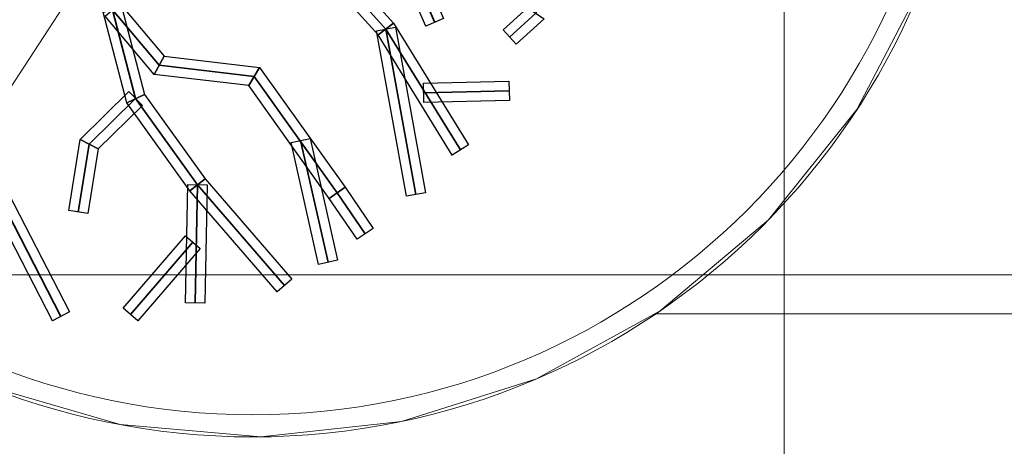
# Model space of a CAD drawing. Header units: millimetres. Extents: x -526411 to -400573, y 47353 to 130199.
# Tile 516 of 543: x -442190 to -435519, y 70075 to 72965. Entities that reach past the tile are written whole.
import ezdxf

# ---------------------------------------------------------------- set-up
doc = ezdxf.new("R2010")
doc.units = ezdxf.units.MM
for name, color, linetype, lineweight in [('01_ALGEMEEN', 7, 'Continuous', 18), ('18_BESTAANDE_CONSTRUCTIE', 7, 'Continuous', 18), ('HATCH_REACTORS', 7, 'Continuous', 18), ('m-pg-03_AI_dwg', 8, 'Continuous', 18)]:
    doc.layers.add(name, color=color, linetype=linetype, lineweight=lineweight)

# ---------------------------------------------------------------- blocks, each defined once
blk = doc.blocks.new('m-pg-03_AI_dwg_block 2326-641294-3e Verdieping - Percelen telling LI')
at = {"layer": '01_ALGEMEEN', "color": 53, "lineweight": 35, "flags": 128}
blk.add_lwpolyline([(1082.28, -503.57), (1082.57, -508.99), (1080.59, -521.94), (1072.86, -528.32), (1060.87, -539.94), (1050.94, -556.78), (1048.01, -567.27), (1049.13, -581.17), (1049.23, -595.24), (1051.59, -574.65), (1052.72, -562.89), (1058.69, -551.14), (1067.66, -541.51), (1076.51, -533.05), (1080.65, -528.98), (1081.37, -533.79), (1084.39, -542.21), (1088.57, -550.01), (1092.67, -560.45)], dxfattribs=at)
blk = doc.blocks.new('m-pg-03_AI_dwg_block 2387-641355-3e Verdieping - Percelen telling LI')
at = {"layer": '01_ALGEMEEN', "color": 253, "lineweight": 25, "flags": 128}
blk.add_lwpolyline([(1224.42, -563.15), (1215.82, -570.95), (1211.86, -566.58), (1219.27, -559.86)], close=True, dxfattribs=at)
at = {"layer": '01_ALGEMEEN', "color": 133, "flags": 128}
blk.add_lwpolyline([(1224.42, -563.15), (1215.82, -570.95), (1211.86, -566.58), (1219.27, -559.86)], close=True, dxfattribs=at)
blk = doc.blocks.new('m-pg-03_AI_dwg_block 2388-641356-3e Verdieping - Percelen telling LI')
at = {"layer": '01_ALGEMEEN', "color": 53, "lineweight": 35, "flags": 128}
blk.add_lwpolyline([(1226.02, -517.26), (1229.64, -536.51), (1221.84, -561.5), (1213.84, -568.77)], dxfattribs=at)
blk = doc.blocks.new('m-pg-03_AI_dwg_block 2460-641428-3e Verdieping - Percelen telling LI')
at = {"layer": '01_ALGEMEEN', "color": 253, "lineweight": 25, "flags": 128}
blk.add_lwpolyline([(1059.21, -613.18), (1079.6, -652.62), (1074.36, -655.33), (1053.82, -615.59)], close=True, dxfattribs=at)
at = {"layer": '01_ALGEMEEN', "color": 133, "flags": 128}
blk.add_lwpolyline([(1059.21, -613.18), (1079.6, -652.62), (1074.36, -655.33), (1053.82, -615.59)], close=True, dxfattribs=at)
blk = doc.blocks.new('m-pg-03_AI_dwg_block 2461-641429-3e Verdieping - Percelen telling LI')
at = {"layer": '01_ALGEMEEN', "color": 53, "lineweight": 35, "flags": 128}
blk.add_lwpolyline([(1049.23, -595.24), (1056.52, -614.38), (1076.98, -653.97)], dxfattribs=at)
blk = doc.blocks.new('m-pg-03_AI_dwg_block 2486-641454-3e Verdieping - Percelen telling LI')
at = {"layer": '01_ALGEMEEN', "color": 253, "lineweight": 25, "flags": 128}
blk.add_lwpolyline([(1095.52, -559.7), (1102.45, -586.24), (1097.02, -588.79), (1089.82, -561.19)], close=True, dxfattribs=at)
at = {"layer": '01_ALGEMEEN', "color": 133, "flags": 128}
blk.add_lwpolyline([(1095.52, -559.7), (1102.45, -586.24), (1097.02, -588.79), (1089.82, -561.19)], close=True, dxfattribs=at)
blk = doc.blocks.new('m-pg-03_AI_dwg_block 2487-641455-3e Verdieping - Percelen telling LI')
at = {"layer": '01_ALGEMEEN', "color": 253, "lineweight": 25, "flags": 128}
blk.add_lwpolyline([(1102.45, -586.24), (1120.97, -611.98), (1116.33, -615.63), (1097.02, -588.79)], close=True, dxfattribs=at)
at = {"layer": '01_ALGEMEEN', "color": 133, "flags": 128}
blk.add_lwpolyline([(1102.45, -586.24), (1120.97, -611.98), (1116.33, -615.63), (1097.02, -588.79)], close=True, dxfattribs=at)
blk = doc.blocks.new('m-pg-03_AI_dwg_block 2488-641456-3e Verdieping - Percelen telling LI')
at = {"layer": '01_ALGEMEEN', "color": 253, "lineweight": 25, "flags": 128}
blk.add_lwpolyline([(1120.97, -611.98), (1147.4, -642.65), (1142.94, -646.5), (1116.33, -615.63)], close=True, dxfattribs=at)
at = {"layer": '01_ALGEMEEN', "color": 133, "flags": 128}
blk.add_lwpolyline([(1120.97, -611.98), (1147.4, -642.65), (1142.94, -646.5), (1116.33, -615.63)], close=True, dxfattribs=at)
blk = doc.blocks.new('m-pg-03_AI_dwg_block 2489-641457-3e Verdieping - Percelen telling LI')
at = {"layer": '01_ALGEMEEN', "color": 53, "lineweight": 35, "flags": 128}
blk.add_lwpolyline([(1092.67, -560.45), (1099.74, -587.51), (1118.65, -613.81), (1145.17, -644.58)], dxfattribs=at)
blk = doc.blocks.new('m-pg-03_AI_dwg_block 2490-641458-3e Verdieping - Percelen telling LI')
at = {"layer": '01_ALGEMEEN', "color": 253, "lineweight": 25, "flags": 128}
blk.add_lwpolyline([(1121.6, -613.87), (1120.86, -649.95), (1114.96, -649.83), (1115.7, -613.75)], close=True, dxfattribs=at)
at = {"layer": '01_ALGEMEEN', "color": 133, "flags": 128}
blk.add_lwpolyline([(1121.6, -613.87), (1120.86, -649.95), (1114.96, -649.83), (1115.7, -613.75)], close=True, dxfattribs=at)
blk = doc.blocks.new('m-pg-03_AI_dwg_block 2491-641459-3e Verdieping - Percelen telling LI')
at = {"layer": '01_ALGEMEEN', "color": 53, "lineweight": 35}
blk.add_line((1118.65, -613.81), (1117.91, -649.89), dxfattribs=at)
blk = doc.blocks.new('m-pg-03_AI_dwg_block 2492-641460-3e Verdieping - Percelen telling LI')
at = {"layer": '01_ALGEMEEN', "color": 253, "lineweight": 25, "flags": 128}
blk.add_lwpolyline([(1119.47, -633.22), (1100.45, -655.3), (1095.98, -651.45), (1115, -629.37)], close=True, dxfattribs=at)
at = {"layer": '01_ALGEMEEN', "color": 133, "flags": 128}
blk.add_lwpolyline([(1119.47, -633.22), (1100.45, -655.3), (1095.98, -651.45), (1115, -629.37)], close=True, dxfattribs=at)
blk = doc.blocks.new('m-pg-03_AI_dwg_block 2493-641461-3e Verdieping - Percelen telling LI')
at = {"layer": '01_ALGEMEEN', "color": 53, "lineweight": 35}
blk.add_line((1117.24, -631.29), (1098.22, -653.37), dxfattribs=at)
blk = doc.blocks.new('m-pg-03_AI_dwg_block 2494-641462-3e Verdieping - Percelen telling LI')
at = {"layer": '01_ALGEMEEN', "color": 253, "lineweight": 25, "flags": 128}
blk.add_lwpolyline([(1101.8, -589.62), (1088.37, -602.82), (1082.86, -599.97), (1097.67, -585.41)], close=True, dxfattribs=at)
at = {"layer": '01_ALGEMEEN', "color": 133, "flags": 128}
blk.add_lwpolyline([(1101.8, -589.62), (1088.37, -602.82), (1082.86, -599.97), (1097.67, -585.41)], close=True, dxfattribs=at)
blk = doc.blocks.new('m-pg-03_AI_dwg_block 2495-641463-3e Verdieping - Percelen telling LI')
at = {"layer": '01_ALGEMEEN', "color": 253, "lineweight": 25, "flags": 128}
blk.add_lwpolyline([(1088.37, -602.82), (1085.15, -622.63), (1079.33, -621.69), (1082.86, -599.97)], close=True, dxfattribs=at)
at = {"layer": '01_ALGEMEEN', "color": 133, "flags": 128}
blk.add_lwpolyline([(1088.37, -602.82), (1085.15, -622.63), (1079.33, -621.69), (1082.86, -599.97)], close=True, dxfattribs=at)
blk = doc.blocks.new('m-pg-03_AI_dwg_block 2496-641464-3e Verdieping - Percelen telling LI')
at = {"layer": '01_ALGEMEEN', "color": 53, "lineweight": 35, "flags": 128}
blk.add_lwpolyline([(1099.74, -587.51), (1085.61, -601.4), (1082.24, -622.16)], dxfattribs=at)
blk = doc.blocks.new('m-pg-03_AI_dwg_block 2500-641468-3e Verdieping - Percelen telling LI')
at = {"layer": '01_ALGEMEEN', "color": 253, "lineweight": 25, "flags": 128}
blk.add_lwpolyline([(1157.11, -540.86), (1178.47, -564.53), (1173.73, -568.09), (1154.84, -547.15)], close=True, dxfattribs=at)
at = {"layer": '01_ALGEMEEN', "color": 133, "flags": 128}
blk.add_lwpolyline([(1157.11, -540.86), (1178.47, -564.53), (1173.73, -568.09), (1154.84, -547.15)], close=True, dxfattribs=at)
blk = doc.blocks.new('m-pg-03_AI_dwg_block 2501-641469-3e Verdieping - Percelen telling LI')
at = {"layer": '01_ALGEMEEN', "color": 253, "lineweight": 25, "flags": 128}
blk.add_lwpolyline([(1178.47, -564.53), (1201.34, -601.65), (1196.32, -604.74), (1173.73, -568.09)], close=True, dxfattribs=at)
at = {"layer": '01_ALGEMEEN', "color": 133, "flags": 128}
blk.add_lwpolyline([(1178.47, -564.53), (1201.34, -601.65), (1196.32, -604.74), (1173.73, -568.09)], close=True, dxfattribs=at)
blk = doc.blocks.new('m-pg-03_AI_dwg_block 2502-641470-3e Verdieping - Percelen telling LI')
at = {"layer": '01_ALGEMEEN', "color": 53, "lineweight": 35, "flags": 128}
blk.add_lwpolyline([(1086.7, -509.75), (1101.33, -539.83), (1122.54, -548.91), (1155.97, -544.01), (1176.1, -566.31), (1198.83, -603.2)], dxfattribs=at)
blk = doc.blocks.new('m-pg-03_AI_dwg_block 2503-641471-3e Verdieping - Percelen telling LI')
at = {"layer": '01_ALGEMEEN', "color": 253, "lineweight": 25, "flags": 128}
blk.add_lwpolyline([(1094.93, -558.55), (1108.43, -574.55), (1105.42, -580.14), (1090.42, -562.35)], close=True, dxfattribs=at)
at = {"layer": '01_ALGEMEEN', "color": 133, "flags": 128}
blk.add_lwpolyline([(1094.93, -558.55), (1108.43, -574.55), (1105.42, -580.14), (1090.42, -562.35)], close=True, dxfattribs=at)
blk = doc.blocks.new('m-pg-03_AI_dwg_block 2504-641472-3e Verdieping - Percelen telling LI')
at = {"layer": '01_ALGEMEEN', "color": 253, "lineweight": 25, "flags": 128}
blk.add_lwpolyline([(1108.43, -574.55), (1137.54, -578.01), (1134.26, -583.55), (1105.42, -580.14)], close=True, dxfattribs=at)
at = {"layer": '01_ALGEMEEN', "color": 133, "flags": 128}
blk.add_lwpolyline([(1108.43, -574.55), (1137.54, -578.01), (1134.26, -583.55), (1105.42, -580.14)], close=True, dxfattribs=at)
blk = doc.blocks.new('m-pg-03_AI_dwg_block 2505-641473-3e Verdieping - Percelen telling LI')
at = {"layer": '01_ALGEMEEN', "color": 253, "lineweight": 25, "flags": 128}
blk.add_lwpolyline([(1137.54, -578.01), (1163.65, -614.58), (1158.81, -617.96), (1134.26, -583.55)], close=True, dxfattribs=at)
at = {"layer": '01_ALGEMEEN', "color": 133, "flags": 128}
blk.add_lwpolyline([(1137.54, -578.01), (1163.65, -614.58), (1158.81, -617.96), (1134.26, -583.55)], close=True, dxfattribs=at)
blk = doc.blocks.new('m-pg-03_AI_dwg_block 2506-641474-3e Verdieping - Percelen telling LI')
at = {"layer": '01_ALGEMEEN', "color": 253, "lineweight": 25, "flags": 128}
blk.add_lwpolyline([(1163.65, -614.58), (1172.23, -627.12), (1167.36, -630.45), (1158.81, -617.96)], close=True, dxfattribs=at)
at = {"layer": '01_ALGEMEEN', "color": 133, "flags": 128}
blk.add_lwpolyline([(1163.65, -614.58), (1172.23, -627.12), (1167.36, -630.45), (1158.81, -617.96)], close=True, dxfattribs=at)
blk = doc.blocks.new('m-pg-03_AI_dwg_block 2507-641475-3e Verdieping - Percelen telling LI')
at = {"layer": '01_ALGEMEEN', "color": 53, "lineweight": 35, "flags": 128}
blk.add_lwpolyline([(1092.67, -560.45), (1106.93, -577.34), (1135.9, -580.78), (1161.23, -616.27), (1169.79, -628.79)], dxfattribs=at)
blk = doc.blocks.new('m-pg-03_AI_dwg_block 2508-641476-3e Verdieping - Percelen telling LI')
at = {"layer": '01_ALGEMEEN', "color": 253, "lineweight": 25, "flags": 128}
blk.add_lwpolyline([(1152.96, -599.67), (1161.33, -636.81), (1155.58, -638.11), (1147.21, -600.96)], close=True, dxfattribs=at)
at = {"layer": '01_ALGEMEEN', "color": 133, "flags": 128}
blk.add_lwpolyline([(1152.96, -599.67), (1161.33, -636.81), (1155.58, -638.11), (1147.21, -600.96)], close=True, dxfattribs=at)
blk = doc.blocks.new('m-pg-03_AI_dwg_block 2509-641477-3e Verdieping - Percelen telling LI')
at = {"layer": '01_ALGEMEEN', "color": 53, "lineweight": 35}
blk.add_line((1150.08, -600.32), (1158.46, -637.46), dxfattribs=at)
blk = doc.blocks.new('m-pg-03_AI_dwg_block 2510-641478-3e Verdieping - Percelen telling LI')
at = {"layer": '01_ALGEMEEN', "color": 253, "lineweight": 25, "flags": 128}
blk.add_lwpolyline([(1179, -565.78), (1188.19, -616.24), (1182.38, -617.3), (1173.2, -566.84)], close=True, dxfattribs=at)
at = {"layer": '01_ALGEMEEN', "color": 133, "flags": 128}
blk.add_lwpolyline([(1179, -565.78), (1188.19, -616.24), (1182.38, -617.3), (1173.2, -566.84)], close=True, dxfattribs=at)
blk = doc.blocks.new('m-pg-03_AI_dwg_block 2511-641479-3e Verdieping - Percelen telling LI')
at = {"layer": '01_ALGEMEEN', "color": 53, "lineweight": 35}
blk.add_line((1176.1, -566.31), (1185.29, -616.77), dxfattribs=at)
blk = doc.blocks.new('m-pg-03_AI_dwg_block 2512-641480-3e Verdieping - Percelen telling LI')
at = {"layer": '01_ALGEMEEN', "color": 253, "lineweight": 25, "flags": 128}
blk.add_lwpolyline([(1187.57, -582.83), (1213.65, -582.24), (1213.78, -588.14), (1187.71, -588.72)], close=True, dxfattribs=at)
at = {"layer": '01_ALGEMEEN', "color": 133, "flags": 128}
blk.add_lwpolyline([(1187.57, -582.83), (1213.65, -582.24), (1213.78, -588.14), (1187.71, -588.72)], close=True, dxfattribs=at)
blk = doc.blocks.new('m-pg-03_AI_dwg_block 2513-641481-3e Verdieping - Percelen telling LI')
at = {"layer": '01_ALGEMEEN', "color": 53, "lineweight": 35}
blk.add_line((1187.64, -585.77), (1213.72, -585.19), dxfattribs=at)
blk = doc.blocks.new('m-pg-03_AI_dwg_block 2540-641508-3e Verdieping - Percelen telling LI')
at = {"layer": '01_ALGEMEEN', "color": 253, "lineweight": 25, "flags": 128}
blk.add_lwpolyline([(1167.05, -502.37), (1193.69, -563.09), (1188.29, -565.46), (1161.06, -503.4)], close=True, dxfattribs=at)
at = {"layer": '01_ALGEMEEN', "color": 133, "flags": 128}
blk.add_lwpolyline([(1167.05, -502.37), (1193.69, -563.09), (1188.29, -565.46), (1161.06, -503.4)], close=True, dxfattribs=at)
blk = doc.blocks.new('m-pg-03_AI_dwg_block 2541-641509-3e Verdieping - Percelen telling LI')
at = {"layer": '01_ALGEMEEN', "color": 53, "lineweight": 35, "flags": 128}
blk.add_lwpolyline([(1166.48, -469.25), (1164.05, -502.88), (1190.99, -564.28)], dxfattribs=at)
blk = doc.blocks.new('m-pg-03_AI_dwg_block 2239-641516-3e Verdieping - Percelen telling LI')
for name in ['m-pg-03_AI_dwg_block 2541-641509-3e Verdieping - Percelen telling LI', 'm-pg-03_AI_dwg_block 2326-641294-3e Verdieping - Percelen telling LI', 'm-pg-03_AI_dwg_block 2540-641508-3e Verdieping - Percelen telling LI', 'm-pg-03_AI_dwg_block 2502-641470-3e Verdieping - Percelen telling LI', 'm-pg-03_AI_dwg_block 2388-641356-3e Verdieping - Percelen telling LI', 'm-pg-03_AI_dwg_block 2500-641468-3e Verdieping - Percelen telling LI', 'm-pg-03_AI_dwg_block 2503-641471-3e Verdieping - Percelen telling LI', 'm-pg-03_AI_dwg_block 2486-641454-3e Verdieping - Percelen telling LI', 'm-pg-03_AI_dwg_block 2489-641457-3e Verdieping - Percelen telling LI', 'm-pg-03_AI_dwg_block 2507-641475-3e Verdieping - Percelen telling LI', 'm-pg-03_AI_dwg_block 2387-641355-3e Verdieping - Percelen telling LI', 'm-pg-03_AI_dwg_block 2501-641469-3e Verdieping - Percelen telling LI', 'm-pg-03_AI_dwg_block 2510-641478-3e Verdieping - Percelen telling LI', 'm-pg-03_AI_dwg_block 2511-641479-3e Verdieping - Percelen telling LI', 'm-pg-03_AI_dwg_block 2504-641472-3e Verdieping - Percelen telling LI', 'm-pg-03_AI_dwg_block 2505-641473-3e Verdieping - Percelen telling LI', 'm-pg-03_AI_dwg_block 2512-641480-3e Verdieping - Percelen telling LI', 'm-pg-03_AI_dwg_block 2494-641462-3e Verdieping - Percelen telling LI', 'm-pg-03_AI_dwg_block 2513-641481-3e Verdieping - Percelen telling LI', 'm-pg-03_AI_dwg_block 2496-641464-3e Verdieping - Percelen telling LI', 'm-pg-03_AI_dwg_block 2487-641455-3e Verdieping - Percelen telling LI', 'm-pg-03_AI_dwg_block 2461-641429-3e Verdieping - Percelen telling LI', 'm-pg-03_AI_dwg_block 2495-641463-3e Verdieping - Percelen telling LI', 'm-pg-03_AI_dwg_block 2508-641476-3e Verdieping - Percelen telling LI', 'm-pg-03_AI_dwg_block 2509-641477-3e Verdieping - Percelen telling LI', 'm-pg-03_AI_dwg_block 2488-641456-3e Verdieping - Percelen telling LI', 'm-pg-03_AI_dwg_block 2460-641428-3e Verdieping - Percelen telling LI', 'm-pg-03_AI_dwg_block 2490-641458-3e Verdieping - Percelen telling LI', 'm-pg-03_AI_dwg_block 2491-641459-3e Verdieping - Percelen telling LI', 'm-pg-03_AI_dwg_block 2506-641474-3e Verdieping - Percelen telling LI', 'm-pg-03_AI_dwg_block 2492-641460-3e Verdieping - Percelen telling LI', 'm-pg-03_AI_dwg_block 2493-641461-3e Verdieping - Percelen telling LI']:
    blk.add_blockref(name, (0, 0))
blk = doc.blocks.new('m-pg-03_AI_dwg_block 2548-641517-3e Verdieping - Percelen telling LI')
at = {"layer": '01_ALGEMEEN', "color": 133}
for points in [[(1255.65, -286.37), (1255.65, -286.37), (1015.34, -655.05), (1015.34, -655.05)], [(1015.34, -655.05), (1015.34, -655.05), (1255.65, -286.37), (1255.65, -286.37)]]:
    blk.add_open_spline(points, degree=3, dxfattribs=at)
blk = doc.blocks.new('m-pg-03_AI_dwg_block 2556-641525-3e Verdieping - Percelen telling LI')
at = {"layer": '01_ALGEMEEN', "color": 213, "lineweight": 13}
blk.add_line((1518.09, -653.24), (1258.39, -653.24), dxfattribs=at)
blk = doc.blocks.new('m-pg-03_AI_dwg_block 4646-643614-3e Verdieping - Percelen telling LI')
at = {"layer": '18_BESTAANDE_CONSTRUCTIE', "color": 9, "lineweight": 9}
blk.add_line((1297.64, -1676.27), (1297.64, 731.74), dxfattribs=at)
blk = doc.blocks.new('m-pg-03_AI_dwg_block 4716-643684-3e Verdieping - Percelen telling LI')
at = {"layer": '18_BESTAANDE_CONSTRUCTIE', "color": 9, "lineweight": 9}
blk.add_line((-285.22, -641.31), (1783.88, -641.31), dxfattribs=at)
blk = doc.blocks.new('m-pg-03_AI_dwg_block 4640-643795-3e Verdieping - Percelen telling LI')
for name in ['m-pg-03_AI_dwg_block 4646-643614-3e Verdieping - Percelen telling LI', 'm-pg-03_AI_dwg_block 4716-643684-3e Verdieping - Percelen telling LI']:
    blk.add_blockref(name, (0, 0))
blk = doc.blocks.new('m-pg-03_AI_dwg_block 4827-643796-3e Verdieping - Percelen telling LI')
at = {"layer": '18_BESTAANDE_CONSTRUCTIE', "color": 133}
for points in [[(922.21, -470.71), (922.21, -588.5), (1017.7, -683.99), (1135.5, -683.99)], [(1135.5, -683.99), (1253.29, -683.99), (1348.78, -588.5), (1348.78, -470.71)]]:
    blk.add_open_spline(points, degree=3, dxfattribs=at)
blk = doc.blocks.new('m-pg-03_AI_dwg_block 4828-643797-3e Verdieping - Percelen telling LI')
at = {"layer": '18_BESTAANDE_CONSTRUCTIE', "color": 133}
for points in [[(915.46, -470.71), (915.46, -592.23), (1013.97, -690.75), (1135.5, -690.75)], [(1135.5, -690.75), (1257.02, -690.75), (1355.54, -592.23), (1355.54, -470.71)]]:
    blk.add_open_spline(points, degree=3, dxfattribs=at)
blk = doc.blocks.new('m-pg-03_AI_dwg_block 7551-646520-3e Verdieping - Percelen telling LI')
at = {"layer": 'HATCH_REACTORS', "color": 133, "flags": 128}
blk.add_lwpolyline([(1015.34, -655.05), (1053.61, -674.95), (1095.03, -687), (1138, -690.74), (1180.88, -686.02), (1222.01, -673.03), (1259.82, -652.26), (1292.85, -624.52), (1319.83, -590.87), (1339.73, -552.6), (1351.78, -511.18), (1355.52, -468.2), (1350.81, -425.33), (1337.82, -384.2), (1317.05, -346.39), (1289.31, -313.36), (1255.65, -286.37)], dxfattribs=at)
blk = doc.blocks.new('m-pg-03_AI_dwg-638970-3e Verdieping - Percelen telling LI')
for name in ['m-pg-03_AI_dwg_block 4640-643795-3e Verdieping - Percelen telling LI', 'm-pg-03_AI_dwg_block 2548-641517-3e Verdieping - Percelen telling LI', 'm-pg-03_AI_dwg_block 7551-646520-3e Verdieping - Percelen telling LI', 'm-pg-03_AI_dwg_block 4828-643797-3e Verdieping - Percelen telling LI', 'm-pg-03_AI_dwg_block 4827-643796-3e Verdieping - Percelen telling LI', 'm-pg-03_AI_dwg_block 2239-641516-3e Verdieping - Percelen telling LI', 'm-pg-03_AI_dwg_block 2556-641525-3e Verdieping - Percelen telling LI']:
    blk.add_blockref(name, (0, 0))

msp = doc.modelspace()

# ---------------------------------------------------------------- block references
at = {"layer": 'm-pg-03_AI_dwg', "color": 133, "xscale": 22.2068924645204, "yscale": 22.2068924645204, "zscale": 22.2068924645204}
msp.add_blockref('m-pg-03_AI_dwg-638970-3e Verdieping - Percelen telling LI', (-465826.5, 85478), dxfattribs=at)

doc.saveas('drawing.dxf')
